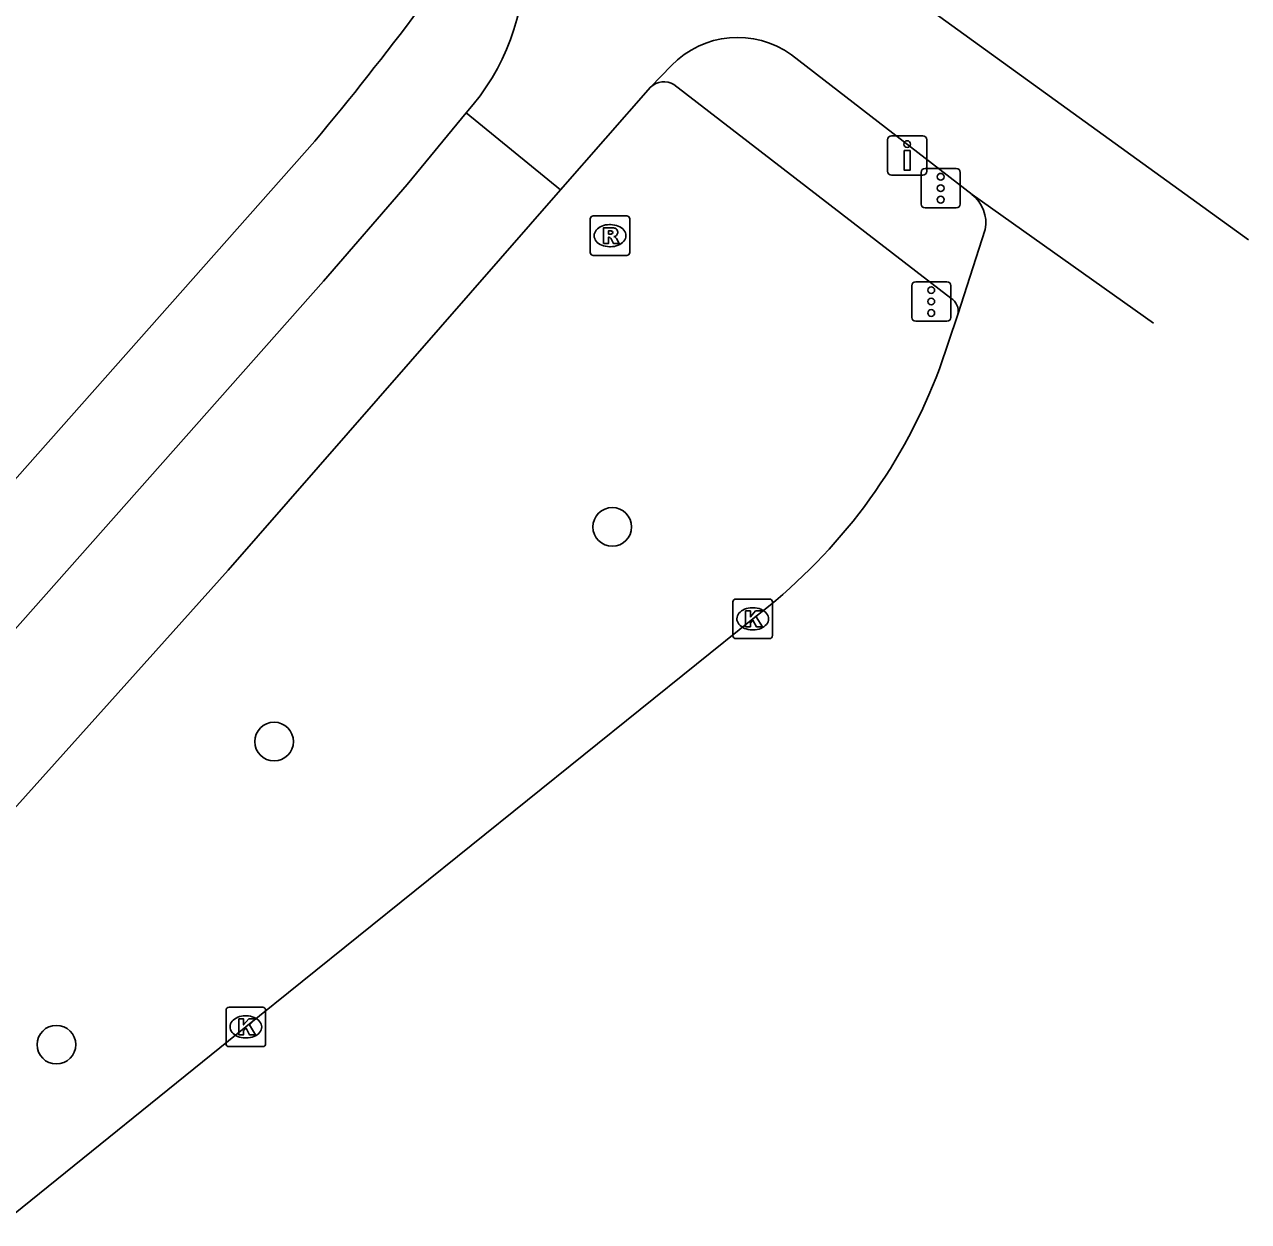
# Model space of a CAD drawing. Extents: x 159353 to 160616, y 385893 to 387321.
# Drawn here: x 160555.79 to 160586.78, y 386453.76 to 386484.07 of the extents above; entities that cross this region are included whole.
import ezdxf

# ---------------------------------------------------------------- set-up
doc = ezdxf.new("R2010")
doc.units = 0
for name, color, linetype in [('IMGEO_Boom', 7, 'Continuous'), ('IMGEO_Drukknoppaal', 7, 'Continuous'), ('IMGEO_Fietspad_gesloten', 7, 'Continuous'), ('IMGEO_Kolk', 7, 'Continuous'), ('IMGEO_Rijbaan_regionaal_gesloten', 7, 'Continuous'), ('IMGEO_Rioolput', 7, 'Continuous'), ('IMGEO_Verkeersregelinstallatiepaal', 7, 'Continuous'), ('IMGEO_Voetpad_open', 7, 'Continuous')]:
    doc.layers.add(name, color=color, linetype=linetype)

msp = doc.modelspace()

# ---------------------------------------------------------------- linework, layer by layer
at = {"layer": 'IMGEO_Boom'}
for centre in [(160570.67, 386471.345), (160562.111, 386465.91), (160556.6, 386458.236)]:
    msp.add_circle(centre, 0.489, dxfattribs=at)
at = {"layer": 'IMGEO_Drukknoppaal'}
for p, q in [((160577.74, 386481.249), (160578.53, 386481.249)), ((160578.53, 386481.249), (160577.74, 386481.249)), ((160577.64, 386480.349), (160577.64, 386481.149)), ((160577.64, 386481.149), (160577.64, 386480.349)), ((160578.63, 386481.149), (160578.63, 386480.349)), ((160578.63, 386480.349), (160578.63, 386481.149)), ((160578.53, 386480.249), (160577.74, 386480.249)), ((160577.74, 386480.249), (160578.53, 386480.249))]:
    msp.add_line(p, q, dxfattribs=at)
msp.add_lwpolyline([(160578.21, 386480.874), (160578.21, 386480.374), (160578.06, 386480.374), (160578.06, 386480.874), (160578.21, 386480.874)], dxfattribs=at)
msp.add_circle((160578.135, 386481.039), 0.085, dxfattribs=at)
for centre, start, end in [((160577.74, 386481.149), 90, 180), ((160577.74, 386481.149), 90, 180), ((160578.53, 386481.149), 0, 90), ((160578.53, 386481.149), 360, 90), ((160577.74, 386480.349), 180, 270), ((160577.74, 386480.349), 180, 270), ((160578.53, 386480.349), 270, 0), ((160578.53, 386480.349), 270, 0)]:
    msp.add_arc(centre, 0.1, start, end, dxfattribs=at)
at = {"layer": 'IMGEO_Fietspad_gesloten'}
for points in [[(160575.207, 386483.294), (160579.777, 386479.76)], [(160571.64, 386482.483), (160572.167, 386483.025)], [(160569.362, 386479.876), (160571.64, 386482.483)], [(160566.971, 386481.827), (160565.479, 386480.018), (160563.358, 386477.567), (160551.604, 386464.305)], [(160566.971, 386481.827), (160569.362, 386479.876)], [(160552.316, 386460.624), (160553.247, 386461.669), (160560.947, 386470.248), (160569.362, 386479.876)]]:
    msp.add_lwpolyline(points, dxfattribs=at)
for centre, radius, start, end in [((160562.636, 386485.714), 5.823, 318.1182, 42.7007), ((160573.841, 386481.425), 2.315, 53.832, 136.2815)]:
    msp.add_arc(centre, radius, start, end, dxfattribs=at)
at = {"layer": 'IMGEO_Kolk'}
for p, q in [((160573.725, 386468.592), (160573.725, 386469.444)), ((160573.8, 386469.518), (160574.652, 386469.518)), ((160574.726, 386469.444), (160574.726, 386468.592)), ((160574.213, 386469.298), (160574.238, 386469.298)), ((160574.652, 386468.518), (160573.8, 386468.518)), ((160574.236, 386468.738), (160574.211, 386468.738)), ((160560.969, 386459.186), (160561.821, 386459.186)), ((160560.894, 386458.26), (160560.894, 386459.112)), ((160561.382, 386458.966), (160561.407, 386458.966)), ((160561.895, 386459.112), (160561.895, 386458.26)), ((160561.405, 386458.406), (160561.38, 386458.406)), ((160561.821, 386458.186), (160560.969, 386458.186))]:
    msp.add_line(p, q, dxfattribs=at)
for points in [[(160573.725, 386468.592), (160573.725, 386469.444)], [(160573.8, 386469.518), (160574.652, 386469.518)], [(160574.726, 386469.444), (160574.726, 386468.592)], [(160574.046, 386469.218), (160574.169, 386469.218), (160574.169, 386469.067), (160574.299, 386469.218), (160574.463, 386469.218), (160574.317, 386469.067), (160574.47, 386468.818), (160574.318, 386468.818), (160574.233, 386468.982), (160574.169, 386468.915), (160574.169, 386468.818), (160574.046, 386468.818), (160574.046, 386469.218)], [(160574.652, 386468.518), (160573.8, 386468.518)], [(160560.969, 386459.186), (160561.821, 386459.186)], [(160560.894, 386458.26), (160560.894, 386459.112)], [(160561.215, 386458.886), (160561.338, 386458.886), (160561.338, 386458.735), (160561.468, 386458.886), (160561.632, 386458.886), (160561.486, 386458.735), (160561.639, 386458.486), (160561.487, 386458.486), (160561.402, 386458.65), (160561.338, 386458.583), (160561.338, 386458.486), (160561.215, 386458.486), (160561.215, 386458.886)], [(160561.895, 386459.112), (160561.895, 386458.26)], [(160561.821, 386458.186), (160560.969, 386458.186)]]:
    msp.add_lwpolyline(points, dxfattribs=at)
for centre, start, end in [((160573.802, 386469.442), 91.552, 178.448), ((160573.802, 386469.442), 91.552, 178.448), ((160574.65, 386469.442), 1.552, 88.448), ((160574.65, 386469.442), 1.552, 88.448), ((160573.802, 386468.594), 181.552, 268.448), ((160573.802, 386468.594), 181.552, 268.448), ((160574.65, 386468.594), 271.552, 358.448), ((160574.65, 386468.594), 271.552, 358.448), ((160560.971, 386459.11), 91.552, 178.448), ((160560.971, 386459.11), 91.552, 178.448), ((160561.819, 386459.11), 1.552, 88.448), ((160561.819, 386459.11), 1.552, 88.448), ((160560.971, 386458.262), 181.552, 268.448), ((160560.971, 386458.262), 181.552, 268.448), ((160561.819, 386458.262), 271.552, 358.448), ((160561.819, 386458.262), 271.552, 358.448)]:
    msp.add_arc(centre, 0.0765, start, end, dxfattribs=at)
for centre, major_axis, ratio, start_param, end_param in [((160574.212, 386469.018), (-0.387, 0.002), 0.722429, 4.712389, 7.853982), ((160574.237, 386469.018), (-0.39, 0.002), 0.717154, 1.570796, 4.712389), ((160561.381, 386458.686), (-0.387, 0.002), 0.722429, 4.712389, 7.853982), ((160561.406, 386458.686), (-0.39, 0.002), 0.717154, 1.570796, 4.712389)]:
    msp.add_ellipse(centre, major_axis=major_axis, ratio=ratio, start_param=start_param, end_param=end_param, dxfattribs=at)
at = {"layer": 'IMGEO_Rijbaan_regionaal_gesloten'}
for points in [[(160578.658, 386484.483), (160586.777, 386478.612)], [(160584.37, 386476.501), (160579.777, 386479.76)], [(160580.111, 386478.877), (160579.422, 386476.726)], [(160579.422, 386476.726), (160578.953, 386475.345)], [(160574.627, 386469.333), (160574.226, 386469.018), (160561.395, 386458.686), (160555.296, 386453.758)]]:
    msp.add_lwpolyline(points, dxfattribs=at)
for centre, radius, start, end in [((160579.228, 386479.048), 0.899, 349.0453, 52.3936), ((160565.681, 386480.333), 14.178, 309.1215, 339.4039)]:
    msp.add_arc(centre, radius, start, end, dxfattribs=at)
at = {"layer": 'IMGEO_Rioolput'}
for p, q in [((160570.113, 386478.293), (160570.113, 386479.145)), ((160570.188, 386479.219), (160571.04, 386479.219)), ((160571.114, 386479.145), (160571.114, 386478.293)), ((160570.601, 386478.999), (160570.626, 386478.999)), ((160570.624, 386478.439), (160570.599, 386478.439)), ((160571.04, 386478.219), (160570.188, 386478.219))]:
    msp.add_line(p, q, dxfattribs=at)
for points in [[(160570.113, 386478.293), (160570.113, 386479.145)], [(160570.188, 386479.219), (160571.04, 386479.219)], [(160571.114, 386479.145), (160571.114, 386478.293)], [(160570.702, 386478.917), (160570.45, 386478.919), (160570.45, 386478.519)], [(160570.628, 386478.838), (160570.574, 386478.838), (160570.574, 386478.757)], [(160570.574, 386478.757), (160570.626, 386478.757)], [(160570.45, 386478.519), (160570.574, 386478.519), (160570.574, 386478.681), (160570.585, 386478.681)], [(160570.632, 386478.652), (160570.703, 386478.519), (160570.843, 386478.519), (160570.778, 386478.645)], [(160571.04, 386478.219), (160570.188, 386478.219)]]:
    msp.add_lwpolyline(points, dxfattribs=at)
for centre, radius, start, end in [((160570.19, 386479.143), 0.0765, 91.552, 178.448), ((160570.19, 386479.143), 0.0765, 91.552, 178.448), ((160571.038, 386479.143), 0.0765, 1.552, 88.448), ((160571.038, 386479.143), 0.0765, 1.552, 88.448), ((160570.61, 386478.946), 0.19, 274.7715, 282.9687), ((160570.634, 386478.742), 0.0964, 77.0061, 93.1865), ((160570.648, 386478.799), 0.0378, 276.6634, 79.6772), ((160570.701, 386478.807), 0.109, 350.3612, 89.416), ((160570.699, 386478.807), 0.112, 277.5842, 350.9817), ((160570.683, 386478.592), 0.108, 29.5134, 73.7905), ((160570.584, 386478.628), 0.0533, 26.0293, 88.6989), ((160570.19, 386478.295), 0.0765, 181.552, 268.448), ((160570.19, 386478.295), 0.0765, 181.552, 268.448), ((160571.038, 386478.295), 0.0765, 271.552, 358.448), ((160571.038, 386478.295), 0.0765, 271.552, 358.448)]:
    msp.add_arc(centre, radius, start, end, dxfattribs=at)
for centre, major_axis, ratio, start_param, end_param in [((160570.6, 386478.719), (-0.387, 0.002), 0.722429, 4.712389, 7.853982), ((160570.625, 386478.719), (-0.39, 0.002), 0.717154, 1.570796, 4.712389)]:
    msp.add_ellipse(centre, major_axis=major_axis, ratio=ratio, start_param=start_param, end_param=end_param, dxfattribs=at)
at = {"layer": 'IMGEO_Verkeersregelinstallatiepaal'}
for p, q in [((160578.489, 386479.521), (160578.489, 386480.321)), ((160578.489, 386480.321), (160578.489, 386479.521)), ((160578.589, 386480.421), (160579.379, 386480.421)), ((160579.379, 386480.421), (160578.589, 386480.421)), ((160579.479, 386480.321), (160579.479, 386479.521)), ((160579.479, 386479.521), (160579.479, 386480.321)), ((160579.379, 386479.421), (160578.589, 386479.421)), ((160578.589, 386479.421), (160579.379, 386479.421)), ((160578.351, 386477.551), (160579.141, 386477.551)), ((160579.141, 386477.551), (160578.351, 386477.551)), ((160578.251, 386476.651), (160578.251, 386477.451)), ((160578.251, 386477.451), (160578.251, 386476.651)), ((160579.241, 386477.451), (160579.241, 386476.651)), ((160579.241, 386476.651), (160579.241, 386477.451)), ((160579.141, 386476.551), (160578.351, 386476.551)), ((160578.351, 386476.551), (160579.141, 386476.551))]:
    msp.add_line(p, q, dxfattribs=at)
for centre in [(160578.984, 386480.211), (160578.984, 386479.921), (160578.984, 386479.631), (160578.746, 386477.341), (160578.746, 386477.051), (160578.746, 386476.761)]:
    msp.add_circle(centre, 0.085, dxfattribs=at)
for centre, start, end in [((160578.589, 386480.321), 90, 180), ((160578.589, 386480.321), 90, 180), ((160579.379, 386480.321), 0, 90), ((160579.379, 386480.321), 360, 90), ((160578.589, 386479.521), 180, 270), ((160578.589, 386479.521), 180, 270), ((160579.379, 386479.521), 270, 0), ((160579.379, 386479.521), 270, 0), ((160578.351, 386477.451), 90, 180), ((160578.351, 386477.451), 90, 180), ((160579.141, 386477.451), 0, 90), ((160579.141, 386477.451), 360, 90), ((160578.351, 386476.651), 180, 270), ((160578.351, 386476.651), 180, 270), ((160579.141, 386476.651), 270, 0), ((160579.141, 386476.651), 270, 0)]:
    msp.add_arc(centre, 0.1, start, end, dxfattribs=at)
at = {"layer": 'IMGEO_Voetpad_open'}
for points in [[(160579.237, 386477.135), (160572.232, 386482.545)], [(160549.697, 386465.949), (160563.138, 386481.114)]]:
    msp.add_lwpolyline(points, dxfattribs=at)
for centre, radius, start, end in [((160508.368, 386527.131), 71.535, 319.96323, 323.37303), ((160571.978, 386482.115), 0.499, 59.3864, 132.5711), ((160579.05, 386476.804), 0.38, 348.1691, 60.5076)]:
    msp.add_arc(centre, radius, start, end, dxfattribs=at)

doc.saveas('drawing.dxf')
